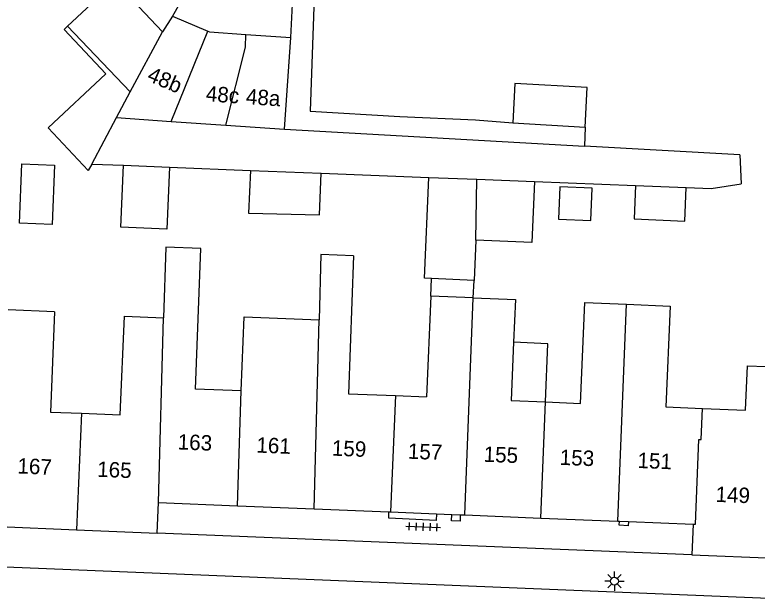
# Model space of a CAD drawing. Extents: x 132994 to 136000, y 393499 to 395512.
# Drawn here: x 133356.57 to 133404.73, y 395412.14 to 395449.61 of the extents above; entities that cross this region are included whole.
import ezdxf

# ---------------------------------------------------------------- set-up
doc = ezdxf.new("R2010")
doc.units = 0
for name, color, linetype in [('gg-afsc-erfafscheiding', 7, 'Continuous'), ('gg-afsc-muur', 7, 'Continuous'), ('gg-anno-huisnummerreeks BGT', 7, 'Continuous'), ('gg-bbg-bijgebouw', 7, 'Continuous'), ('gg-bbg-gedigitaliseerde bebouwing', 7, 'Continuous'), ('gg-bbg-gedigitaliseerde bijgebouw', 7, 'Continuous'), ('gg-bbg-hoofdgebouw', 7, 'Continuous'), ('gg-bbg-luifel en loopbrug', 7, 'Continuous'), ('gg-bbg-tussenscheiding', 7, 'Continuous'), ('gg-knt-verharding', 7, 'Continuous'), ('gt-symb-lichtmast', 7, 'Continuous'), ('gt-symb-tegel verharding', 7, 'Continuous')]:
    doc.layers.add(name, color=color, linetype=linetype)

# ---------------------------------------------------------------- blocks, each defined once
blk = doc.blocks.new('gt0-LMAST')
at = {"layer": 'gt-symb-lichtmast'}
for p, q in [((-0.005, 0.246), (-0.005, 0.621)), ((-0.182, 0.173), (-0.447, 0.438)), ((0.172, 0.173), (0.437, 0.438)), ((-0.255, -0.004), (-0.63, -0.004)), ((-0.182, -0.181), (-0.447, -0.446)), ((-0.005, -0.254), (-0.005, -0.629)), ((0.437, -0.446), (0.172, -0.181)), ((0.245, -0.004), (0.62, -0.004))]:
    blk.add_line(p, q, dxfattribs=at)
blk.add_circle((-0.005, -0.004), 0.25, dxfattribs=at)
blk = doc.blocks.new('gt0-TEG1')
at = {"layer": 'gt-symb-tegel verharding'}
for p, q in [((-1.125, 0), (1.125, 0)), ((-0.9, -0.25), (-0.9, 0.25)), ((-0.45, -0.25), (-0.45, 0.25)), ((0, -0.25), (0, 0.25)), ((0.45, -0.25), (0.45, 0.25)), ((0.9, -0.25), (0.9, 0.25))]:
    blk.add_line(p, q, dxfattribs=at)

msp = doc.modelspace()

# ---------------------------------------------------------------- linework, layer by layer
at = {"layer": 'gg-afsc-erfafscheiding'}
for p, q in [((133376.219, 395456.804), (133375.731, 395443.361)), ((133374.055, 395442.18), (133393.52, 395441.083)), ((133393.582, 395442.314), (133393.52, 395441.083)), ((133403.603, 395440.515), (133393.52, 395441.083)), ((133403.603, 395440.515), (133403.7, 395438.649)), ((133361.555, 395439.921), (133363.624, 395439.847)), ((133366.593, 395439.722), (133371.848, 395439.514)), ((133376.443, 395439.332), (133383.421, 395439.056)), ((133390.29, 395438.785), (133396.845, 395438.526))]:
    msp.add_line(p, q, dxfattribs=at)
for points in [[(133366.015, 395450.828), (133367.248, 395450.311), (133366.794, 395449.529)], [(133375.731, 395443.361), (133381.554, 395443.005), (133386.453, 395442.799), (133388.873, 395442.59)], [(133400.126, 395438.396), (133401.756, 395438.332), (133403.7, 395438.649)]]:
    msp.add_lwpolyline(points, dxfattribs=at)
at = {"layer": 'gg-afsc-muur'}
msp.add_line((133374.471, 395448.127), (133375.068, 395459.647), dxfattribs=at)
at = {"layer": 'gg-bbg-bijgebouw'}
for p, q in [((133366.794, 395449.529), (133369.088, 395448.54)), ((133371.559, 395448.331), (133374.471, 395448.127))]:
    msp.add_line(p, q, dxfattribs=at)
msp.add_lwpolyline([(133369.088, 395448.54), (133369.187, 395448.497), (133371.559, 395448.331)], dxfattribs=at)
at = {"layer": 'gg-bbg-gedigitaliseerde bebouwing'}
for p, q in [((133383.554, 395431.354), (133383.28, 395424.82)), ((133386.308, 395431.239), (133383.554, 395431.354)), ((133359.146, 395430.323), (133356.124, 395430.45)), ((133388.933, 395428.353), (133388.774, 395424.566)), ((133381.258, 395424.899), (133383.28, 395424.82)), ((133388.774, 395424.566), (133390.995, 395424.479)), ((133390.995, 395424.479), (133393.27, 395424.39))]:
    msp.add_line(p, q, dxfattribs=at)
for points in [[(133371.251, 395425.204), (133368.281, 395425.322), (133368.628, 395434.445), (133366.374, 395434.527), (133366.211, 395429.941)], [(133378.546, 395433.97), (133376.416, 395434.056), (133376.303, 395429.804)], [(133378.546, 395433.97), (133378.212, 395425.019), (133381.258, 395424.899)], [(133386.308, 395431.239), (133389.049, 395431.124), (133388.933, 395428.353)], [(133393.27, 395424.39), (133393.544, 395430.935), (133396.264, 395430.821)], [(133396.264, 395430.821), (133399.086, 395430.703), (133398.81, 395424.156), (133401.177, 395424.056)], [(133359.146, 395430.323), (133358.874, 395423.829), (133360.886, 395423.746)], [(133360.886, 395423.746), (133363.411, 395423.642), (133363.675, 395430.045), (133366.211, 395429.941)], [(133371.251, 395425.204), (133371.445, 395430), (133376.303, 395429.804)], [(133401.177, 395424.056), (133403.987, 395423.947), (133404.1, 395426.831), (133406.497, 395426.738)]]:
    msp.add_lwpolyline(points, dxfattribs=at)
at = {"layer": 'gg-bbg-gedigitaliseerde bijgebouw'}
for p, q in [((133366.794, 395449.529), (133366.147, 395448.508)), ((133374.055, 395442.18), (133374.471, 395448.127)), ((133361.555, 395439.921), (133363.171, 395442.942)), ((133363.171, 395442.942), (133366.71, 395442.694)), ((133366.71, 395442.694), (133370.253, 395442.446)), ((133370.253, 395442.446), (133374.055, 395442.18)), ((133388.873, 395442.59), (133393.582, 395442.314)), ((133363.624, 395439.847), (133366.593, 395439.722)), ((133371.848, 395439.514), (133376.443, 395439.332)), ((133383.421, 395439.056), (133386.539, 395438.933)), ((133386.539, 395438.933), (133390.29, 395438.785)), ((133386.473, 395434.987), (133386.362, 395432.373)), ((133386.362, 395432.373), (133383.598, 395432.49))]:
    msp.add_line(p, q, dxfattribs=at)
for points in [[(133366.147, 395448.508), (133363.071, 395451.773), (133359.994, 395448.874)], [(133361.555, 395439.921), (133361.332, 395439.503), (133358.73, 395442.264), (133362.471, 395445.788), (133359.766, 395448.659), (133359.994, 395448.874)], [(133393.582, 395442.314), (133393.714, 395444.899), (133389.004, 395445.14), (133388.873, 395442.59)], [(133357.02, 395439.93), (133359.14, 395439.841), (133358.979, 395436.003), (133356.859, 395436.091), (133357.02, 395439.93)], [(133366.593, 395439.722), (133366.423, 395435.697), (133363.455, 395435.823), (133363.624, 395439.847)], [(133371.848, 395439.514), (133371.731, 395436.744), (133376.332, 395436.634), (133376.443, 395439.332)], [(133383.598, 395432.49), (133383.145, 395432.509), (133383.421, 395439.056)], [(133390.29, 395438.785), (133390.123, 395434.832), (133386.473, 395434.987)], [(133391.939, 395438.44), (133391.852, 395436.352), (133393.94, 395436.264), (133394.027, 395438.352), (133391.939, 395438.44)]]:
    msp.add_lwpolyline(points, dxfattribs=at)
at = {"layer": 'gg-bbg-hoofdgebouw'}
for p, q in [((133365.81, 395415.96), (133365.89, 395417.95)), ((133365.89, 395417.95), (133371.022, 395417.743)), ((133371.022, 395417.743), (133375.979, 395417.543)), ((133375.979, 395417.543), (133380.845, 395417.346)), ((133380.845, 395417.346), (133380.953, 395417.342)), ((133380.953, 395417.342), (133383.929, 395417.222)), ((133383.929, 395417.222), (133384.922, 395417.182)), ((133384.922, 395417.182), (133385.472, 395417.16)), ((133385.472, 395417.16), (133385.765, 395417.148)), ((133385.765, 395417.148), (133390.703, 395416.949)), ((133390.703, 395416.949), (133395.703, 395416.747)), ((133395.703, 395416.747), (133395.794, 395416.743)), ((133395.794, 395416.743), (133396.384, 395416.719)), ((133396.384, 395416.719), (133400.58, 395416.55)), ((133355.541, 395416.391), (133360.569, 395416.18)), ((133360.569, 395416.18), (133365.81, 395415.96)), ((133400.58, 395416.55), (133400.5, 395414.56)), ((133400.5, 395414.56), (133405.984, 395414.333))]:
    msp.add_line(p, q, dxfattribs=at)
at = {"layer": 'gg-bbg-luifel en loopbrug'}
for p, q in [((133396.845, 395438.526), (133400.126, 395438.396)), ((133383.554, 395431.354), (133383.598, 395432.49)), ((133386.308, 395431.239), (133386.362, 395432.373))]:
    msp.add_line(p, q, dxfattribs=at)
for points in [[(133396.845, 395438.526), (133396.755, 395436.364), (133400.036, 395436.226), (133400.126, 395438.396)], [(133390.995, 395424.479), (133391.153, 395428.26), (133388.933, 395428.353)]]:
    msp.add_lwpolyline(points, dxfattribs=at)
at = {"layer": 'gg-bbg-tussenscheiding'}
for p, q in [((133359.994, 395448.874), (133364.049, 395444.605)), ((133364.049, 395444.605), (133366.147, 395448.508)), ((133366.71, 395442.694), (133369.088, 395448.54)), ((133363.171, 395442.942), (133364.049, 395444.605)), ((133386.473, 395434.987), (133386.539, 395438.933)), ((133385.765, 395417.148), (133386.308, 395431.239)), ((133395.703, 395416.747), (133396.264, 395430.821)), ((133365.89, 395417.95), (133366.211, 395429.941)), ((133375.979, 395417.543), (133376.303, 395429.804)), ((133371.022, 395417.743), (133371.251, 395425.204)), ((133381.258, 395424.899), (133380.953, 395417.342)), ((133390.703, 395416.949), (133390.995, 395424.479)), ((133360.886, 395423.746), (133360.569, 395416.18))]:
    msp.add_line(p, q, dxfattribs=at)
for points in [[(133370.253, 395442.446), (133371.543, 395447.519), (133371.559, 395448.331)], [(133400.58, 395416.55), (133400.729, 395416.543), (133400.95, 395422.045), (133401.099, 395422.039), (133401.177, 395424.056)]]:
    msp.add_lwpolyline(points, dxfattribs=at)
at = {"layer": 'gg-knt-verharding'}
msp.add_line((133400.5, 395414.56), (133365.81, 395415.96), dxfattribs=at)
for points in [[(133383.929, 395417.222), (133383.912, 395416.796), (133380.828, 395416.933), (133380.845, 395417.346)], [(133385.472, 395417.16), (133385.455, 395416.746), (133384.905, 395416.775), (133384.922, 395417.182)], [(133396.384, 395416.719), (133396.373, 395416.45), (133395.783, 395416.48), (133395.794, 395416.743)], [(133406, 395411.695), (133357.033, 395413.72), (133344.968, 395414.2)]]:
    msp.add_lwpolyline(points, dxfattribs=at)

# ---------------------------------------------------------------- block references
at = {"layer": 'gt-symb-lichtmast'}
msp.add_blockref('gt0-LMAST', (133395.481, 395412.853), dxfattribs=at)
at = {"layer": 'gt-symb-tegel verharding', "rotation": -2.292900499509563}
msp.add_blockref('gt0-TEG1', (133383.068, 395416.376), dxfattribs=at)

# ---------------------------------------------------------------- texts
at = {"layer": 'gg-anno-huisnummerreeks BGT'}
for s, rotation, p in [('48b', 336.7, (133365.089, 395445.363)), ('48c', 356, (133368.936, 395444.004)), ('48a', 356, (133371.537, 395443.821)), ('163', 357.7, (133367.12, 395421.403)), ('161', 357.7, (133372.225, 395421.197)), ('159', 357.7, (133377.122, 395420.999)), ('157', 357.7, (133382.055, 395420.8)), ('155', 357.7, (133386.971, 395420.602)), ('153', 357.7, (133391.911, 395420.402)), ('151', 357.7, (133396.955, 395420.199)), ('167', 357.6, (133356.721, 395419.844)), ('165', 357.6, (133361.896, 395419.627)), ('149', 357.6, (133402.02, 395418))]:
    msp.add_text(s, height=1, rotation=rotation, dxfattribs=at).set_placement(p)

doc.saveas('drawing.dxf')
